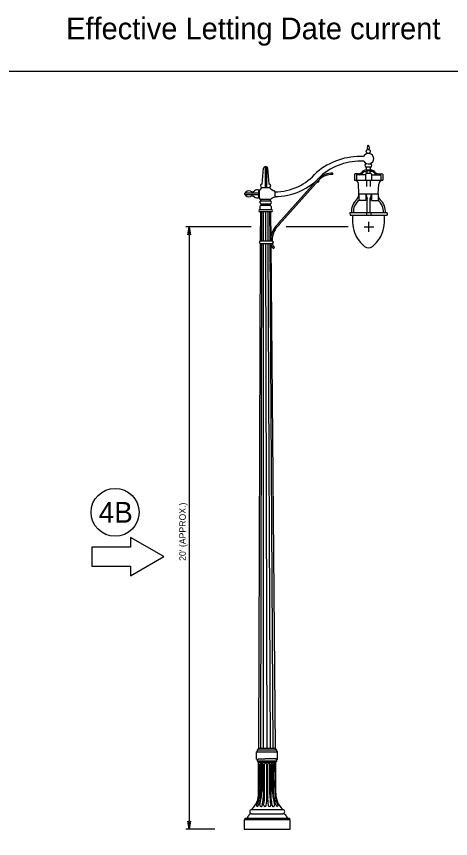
# Model space of a CAD drawing. Extents: x 99968 to 128667, y 90163 to 102182.
# Drawn here: x 116867 to 117667, y 100666 to 102182 of the extents above; entities that cross this region are included whole.
import ezdxf

# ---------------------------------------------------------------- set-up
doc = ezdxf.new("R2010")
doc.units = 0
for name, color, linetype in [('Border Prelim Stamp', 7, 'Continuous'), ('Default', 7, 'Continuous'), ('Level 7', 7, 'Continuous'), ('RD Standard Plans Active', 7, 'Continuous')]:
    doc.layers.add(name, color=color, linetype=linetype)

msp = doc.modelspace()

# ---------------------------------------------------------------- linework, layer by layer
at = {"layer": 'Border Prelim Stamp'}
msp.add_lwpolyline([(117138.9, 101185.9), (117077.5, 101221.4), (117077.5, 101203.6), (117006.5, 101203.6), (117006.5, 101168.2), (117077.5, 101168.2), (117077.5, 101150.4)], close=True, dxfattribs=at)
msp.add_circle((117049.1, 101267.6), 44.2, dxfattribs=at)
at = {"layer": 'Default'}
msp.add_lwpolyline([(115267.5, 102081.5), (118467.2, 102081.5), (118467.2, 99881.9), (115267.5, 99881.9)], close=True, dxfattribs=at)
at = {"layer": 'RD Standard Plans Active'}
for p, q in [((117514.4, 101943.5), (117513.7, 101938.6)), ((117516.4, 101943.7), (117517.5, 101938.6)), ((117320.1, 101873.1), (117322.4, 101902.1)), ((117325.6, 101905), (117325.6, 101866.8)), ((117327.8, 101905), (117327.8, 101866.8)), ((117333, 101873.1), (117330.6, 101902.1)), ((117450.2, 101890.9), (117450.4, 101893.2)), ((117490.1, 101890.5), (117490.1, 101880)), ((117496.8, 101892), (117491.6, 101892)), ((117509, 101897.8), (117506.2, 101897.2)), ((117508, 101896.1), (117513.9, 101896.1)), ((117510.1, 101898.9), (117509, 101898.6)), ((117509, 101898.6), (117509, 101897.8)), ((117511.7, 101898.9), (117510.1, 101898.9)), ((117510.9, 101880), (117510.9, 101891.4)), ((117519.8, 101904.1), (117511.7, 101904.1)), ((117511.7, 101904.1), (117511.7, 101898.9)), ((117519.8, 101898.9), (117511.7, 101898.9)), ((117512.4, 101892.9), (117519.8, 101892.9)), ((117513.9, 101892.9), (117513.9, 101897.1)), ((117518.3, 101897.1), (117513.9, 101897.1)), ((117518.3, 101897.1), (117518.3, 101892.9)), ((117524.3, 101896.1), (117518.3, 101896.1)), ((117519.8, 101898.9), (117519.8, 101904.1)), ((117522.2, 101898.9), (117519.8, 101898.9)), ((117521.3, 101891.4), (117521.3, 101880)), ((117523.8, 101897.2), (117522.2, 101898.9)), ((117526, 101897.2), (117523.8, 101897.2)), ((117535.5, 101892), (117540.7, 101892)), ((117542.2, 101890.5), (117542.2, 101880)), ((117349.9, 101800.4), (117422.8, 101881.9)), ((117351.7, 101798.4), (117424.4, 101880.4)), ((117421.6, 101877.1), (117422.6, 101876.1)), ((117422.6, 101876.1), (117425, 101878.2)), ((117425, 101878.2), (117423.7, 101879.6)), ((117490.2, 101880), (117542.2, 101880)), ((117493.7, 101888.8), (117493.7, 101880)), ((117510.9, 101890.3), (117495.2, 101890.3)), ((117512.9, 101868.3), (117512.9, 101880)), ((117519.9, 101868.3), (117519.9, 101880)), ((117521.3, 101890.3), (117537, 101890.3)), ((117538.5, 101888.8), (117538.5, 101880)), ((117314.9, 101862), (117313.2, 101862)), ((117313.2, 101862), (117313.2, 101847.7)), ((117319.4, 101866.8), (117314.9, 101862)), ((117314.9, 101847.7), (117314.9, 101862)), ((117319.4, 101866.8), (117333.9, 101866.8)), ((117343.3, 101858.6), (117343.3, 101860.8)), ((117498.3, 101854.8), (117497.4, 101873.3)), ((117533.6, 101854.8), (117534.9, 101873.1)), ((117313.2, 101853.4), (117288.2, 101853.4)), ((117313.2, 101856.5), (117288.3, 101856.5)), ((117314.9, 101847.7), (117313.2, 101847.7)), ((117317.1, 101844.5), (117314.9, 101847.7)), ((117343.3, 101858.6), (117343.3, 101848.5)), ((117498.3, 101854.8), (117533.6, 101854.8)), ((117498.3, 101854.8), (117498.3, 101842.8)), ((117511, 101854.8), (117513.7, 101846)), ((117511, 101854.8), (117511, 101842.8)), ((117511, 101845.6), (117513.8, 101841.9)), ((117513.7, 101819.9), (117513.7, 101846)), ((117521.6, 101854.8), (117519.4, 101847.3)), ((117519.4, 101819.9), (117519.4, 101847.3)), ((117521.7, 101846.7), (117519.4, 101843.5)), ((117521.7, 101854.7), (117521.7, 101842.8)), ((117533.6, 101854.8), (117533.6, 101842.8)), ((117315.8, 101831.4), (117315.8, 101826)), ((117335.7, 101844.5), (117317.1, 101844.5)), ((117317.1, 101844.5), (117317.1, 101842.3)), ((117317.1, 101842.3), (117335.7, 101842.3)), ((117317.7, 101836.8), (117335, 101836.8)), ((117317.7, 101836.8), (117317.7, 101833.9)), ((117317.7, 101833.9), (117335, 101833.9)), ((117335, 101836.8), (117335, 101833.9)), ((117335.7, 101842.3), (117335.7, 101844.5)), ((117336.9, 101831.4), (117336.9, 101826)), ((117511, 101842.8), (117498.3, 101842.8)), ((117521.7, 101842.8), (117533.6, 101842.8)), ((117315.8, 101826), (117336.9, 101826)), ((117315.8, 101822.1), (117336.9, 101822.1)), ((117317.3, 101768), (117317.5, 101822.1)), ((117319.2, 101768), (117319.3, 101822.1)), ((117322.5, 101768), (117322.5, 101822.1)), ((117326.8, 101768), (117326.6, 101822.1)), ((117331.2, 101768), (117331, 101822.1)), ((117334.7, 101768), (117334.4, 101822.1)), ((117336.8, 101768), (117336.3, 101822.1)), ((117550.7, 101819.9), (117481.6, 101819.9)), ((117481.6, 101819.9), (117482, 101815.9)), ((117482, 101815.9), (117550.3, 101815.9)), ((117512.2, 101819.9), (117512.2, 101815.9)), ((117520.3, 101819.9), (117520.3, 101815.9)), ((117550.7, 101819.9), (117550.3, 101815.9)), ((117516.8, 101794.4), (117516.8, 101803.6)), ((117300.1, 101794.4), (117179.2, 101794.4)), ((117185.4, 101794.4), (117185.4, 100683.2)), ((117478.5, 101794.4), (117364.4, 101794.4)), ((117507.8, 101794.4), (117525.9, 101794.4)), ((117516.8, 101785.2), (117516.8, 101794.4)), ((117313.9, 100832.4), (117317.2, 101763.5)), ((117315.3, 101766.5), (117315.3, 101765)), ((117316.8, 101768), (117338.5, 101768)), ((117316.8, 101763.5), (117338.5, 101763.5)), ((117317.9, 100832.4), (117319.2, 101763.5)), ((117322.8, 100832.4), (117322.5, 101763.5)), ((117329.2, 100832.4), (117326.8, 101763.5)), ((117335.5, 100832.4), (117331.3, 101763.5)), ((117340.6, 100832.4), (117334.7, 101763.5)), ((117344.4, 100832.4), (117336.8, 101763.5)), ((117341.3, 101753.9), (117343, 101756)), ((117311.4, 100829.3), (117312.9, 100830.4)), ((117311.4, 100829.3), (117346.7, 100829.3)), ((117311.4, 100827.4), (117311.4, 100829.3)), ((117312.9, 100831.4), (117313.9, 100832.4)), ((117312.9, 100830.4), (117312.9, 100831.4)), ((117313.9, 100832.4), (117344.4, 100832.4)), ((117345.4, 100831.4), (117344.4, 100832.4)), ((117345.4, 100830.4), (117345.4, 100831.4)), ((117346.9, 100829.1), (117345.4, 100830.4)), ((117346.9, 100827.4), (117346.9, 100829.1)), ((117309.8, 100825.8), (117311.4, 100827.4)), ((117309.8, 100812.6), (117309.8, 100825.8)), ((117309.8, 100825.8), (117348.6, 100825.8)), ((117348.6, 100825.8), (117346.9, 100827.4)), ((117348.6, 100812.3), (117348.6, 100825.8)), ((117311.3, 100811), (117309.8, 100812.6)), ((117311.3, 100811), (117313.3, 100813.1)), ((117311.3, 100809.3), (117311.3, 100811)), ((117313.6, 100806.6), (117311.3, 100809.3)), ((117311.3, 100809.3), (117347.8, 100809.3)), ((117313.3, 100813.1), (117325.7, 100813.1)), ((117313.6, 100749.9), (117313.6, 100806.6)), ((117313.6, 100806.6), (117345.4, 100806.6)), ((117314.7, 100745.4), (117315.6, 100803.2)), ((117317.2, 100744), (117318.1, 100802.9)), ((117319.2, 100752.8), (117319.2, 100803.4)), ((117322.2, 100753.2), (117322.2, 100803.4)), ((117324.4, 100747.1), (117324.4, 100803.2)), ((117345.8, 100813.1), (117325.7, 100813.1)), ((117328.5, 100743.1), (117328.5, 100803.2)), ((117330.3, 100743.1), (117330.3, 100802.9)), ((117334.4, 100747.1), (117334.4, 100802.8)), ((117336.4, 100753.2), (117336.4, 100803.3)), ((117339.4, 100752.8), (117339.4, 100803.9)), ((117341.8, 100744), (117340.9, 100802.9)), ((117344.4, 100745.4), (117343.4, 100803.2)), ((117345.4, 100806.6), (117347.4, 100808.8)), ((117345.4, 100749.9), (117345.4, 100806.6)), ((117347.4, 100811), (117345.8, 100813.1)), ((117347.4, 100811), (117348.6, 100812.3)), ((117347.4, 100808.8), (117347.4, 100811)), ((117300.6, 100719.5), (117358.5, 100719.5)), ((117300.7, 100711.6), (117358.4, 100711.6)), ((117371.7, 100700.3), (117287.1, 100700.3)), ((117287.1, 100700.3), (117287.1, 100683.2)), ((117288.9, 100700.4), (117288.9, 100703.3)), ((117288.9, 100703.3), (117370.2, 100703.3)), ((117370.2, 100703.3), (117370.2, 100700.3)), ((117371.7, 100683.2), (117371.7, 100700.3)), ((117232.6, 100683.2), (117179.2, 100683.2)), ((117287.1, 100683.2), (117371.7, 100683.2))]:
    msp.add_line(p, q, dxfattribs=at)
for points in [[(117182.9, 101779.4), (117185.4, 101794.4), (117188, 101779.4), (117185.4, 101781.8)], [(117182.9, 101779.4), (117185.4, 101794.4), (117188, 101779.4), (117185.4, 101781.8)], [(117188, 100698.2), (117185.4, 100683.2), (117182.9, 100698.2), (117185.4, 100695.8)]]:
    msp.add_lwpolyline(points, close=True, dxfattribs=at)
msp.add_circle((117515.6, 101933.3), 3.68, dxfattribs=at)
for centre, radius, start, end in [((117515.6, 101938.9), 1.91, 188.4183, 270), ((117515.4, 101943.6), 0.972, 5.7106, 184.2364), ((117515.6, 101938.9), 1.91, 270, 352.6831), ((117515.9, 101919.9), 9.71, 208.868, 157.0995), ((117501.1, 101804.5), 110.8, 86.7349, 131.2767), ((117512.4, 101907.3), 3.27, 87.4944, 256.9677), ((117519.1, 101907.3), 3.27, 283.0323, 92.5056), ((117326.5, 101900.9), 4.26, 17.0378, 162.9622), ((117343.3, 101959.4), 100.7, 270, 319.9162), ((117449.6, 101855.8), 37.4, 88.7918, 135.7056), ((117449.5, 101855.9), 35, 88.7918, 135.7056), ((117491.6, 101890.5), 1.5, 90, 180), ((117497.2, 101902.6), 10.5, 267.8253, 329.2811), ((117497.2, 101902.6), 12.6, 282.9285, 329.2811), ((117512.4, 101891.4), 1.5, 90, 180), ((117519.8, 101891.4), 1.5, 0, 90), ((117535.1, 101902.6), 12.6, 210.7189, 257.0715), ((117535.1, 101902.6), 10.5, 210.7189, 272.1747), ((117540.7, 101890.5), 1.5, 0, 90), ((117490.2, 101872.8), 7.23, 2.5251, 90), ((117495.2, 101888.8), 1.5, 90, 180), ((117542.2, 101872.8), 7.23, 90, 177.4749), ((117537, 101888.8), 1.5, 0, 90), ((117295.8, 101851), 9.22, 72.2856, 149.9972), ((117301.7, 101864.8), 5.9, 238.2127, 315.8066), ((117310.9, 101854.2), 8.15, 73.6183, 127.5394), ((117320.1, 101869.9), 3.2, 90, 257.4373), ((117333, 101869.9), 3.2, 287.7455, 90), ((117345, 101873.6), 13, 211.5593, 262.6592), ((117289.1, 101854.9), 1.5, 149.9972, 210.0028), ((117295.8, 101858.7), 9.22, 210.0028, 287.7144), ((117301.7, 101844.9), 5.9, 44.1934, 121.7873), ((117310.9, 101855.5), 8.15, 232.4606, 286.3817), ((117345.1, 101835.7), 13, 97.9353, 136.8476), ((117482.8, 101854.8), 15.6, 316.4467, 0), ((117549.1, 101854.8), 15.6, 180, 223.5533), ((117318.7, 101839.7), 3.1, 122.0054, 250.821), ((117318.9, 101831.1), 3.05, 112.1409, 174.4278), ((117334, 101839.7), 3.1, 289.179, 57.9946), ((117333.9, 101831.1), 3.05, 5.5722, 67.8591), ((117514.3, 101822.3), 29.8, 132.847, 184.5548), ((117514.3, 101822.3), 26.1, 127.7871, 185.2068), ((117517.6, 101822.3), 26, 355.3437, 52.1131), ((117517.6, 101822.3), 29.8, 355.3437, 47.153), ((117315.8, 101824), 1.97, 90, 270), ((117336.9, 101824), 1.97, 270, 90), ((117555.5, 101806.3), 69, 171.9823, 202.8906), ((117476.6, 101806.3), 69, 337.1094, 8.0452), ((117379.5, 101768.1), 43.8, 132.4552, 167.5469), ((117379.5, 101768.1), 41.1, 132.4552, 180), ((117553.1, 101809.7), 68.3, 206.3057, 229.5503), ((117479, 101809.7), 68.3, 310.4497, 333.6943), ((117316.8, 101766.5), 1.5, 90, 180), ((117316.8, 101765), 1.5, 180, 270), ((117349.9, 101764.7), 13.8, 198.3952, 231.7098), ((117338.5, 101765.7), 2.23, 270, 90), ((117349.9, 101764.7), 11.1, 186.0777, 231.7098), ((117516.1, 101768), 12.5, 234.5502, 305.4498), ((117316.9, 100803.2), 1.26, 349.2728, 180), ((117320.7, 100803.4), 1.53, 1.5621, 179.9758), ((117326.4, 100802.9), 2.08, 10.9255, 170.9143), ((117332.4, 100802.9), 2.05, 358.1581, 180), ((117337.9, 100803.3), 1.59, 21.6235, 180.2529), ((117342.2, 100803.2), 1.26, 0, 190.7272), ((117273.6, 100749), 40, 312.3972, 1.2778), ((117283.8, 100744.1), 30.9, 328.3824, 2.3922), ((117286.4, 100742.7), 30.9, 328.3824, 2.3922), ((117230.4, 100752.4), 88.8, 344.0049, 0.3058), ((117229.6, 100746.7), 92.9, 347.6582, 3.9591), ((117236.5, 100743.8), 87.9, 349.2042, 2.1845), ((117258.8, 100738.9), 69.8, 350.4276, 3.4079), ((117400, 100738.9), 69.8, 176.5921, 189.5724), ((117422.3, 100743.8), 87.9, 177.8155, 190.7958), ((117429, 100746.7), 92.9, 176.0409, 192.3418), ((117428.2, 100752.4), 88.8, 179.6942, 195.9951), ((117372.7, 100742.7), 30.9, 177.6078, 211.6176), ((117375.3, 100744.1), 30.9, 177.6078, 211.6176), ((117385.4, 100749), 40, 178.7222, 227.6028), ((117311.2, 100726.8), 1.55, 132.8789, 348.2317), ((117318, 100727.2), 2.37, 156.2796, 352.875), ((117325.3, 100727.3), 2.37, 180, 0), ((117333.6, 100727.3), 2.37, 180, 0), ((117340.6, 100727.2), 2.37, 187.125, 23.7204), ((117347.9, 100726.8), 1.55, 191.7683, 47.1211), ((117300.7, 100705.3), 6.29, 90, 163.6577), ((117301.4, 100715.6), 3.99, 101.9356, 259.2025), ((117357.6, 100715.6), 3.99, 280.7975, 78.0644), ((117358.4, 100705.3), 6.29, 16.3423, 90), ((117288.9, 100709.6), 6.29, 270, 336.966), ((117370.2, 100709.6), 6.29, 203.034, 270)]:
    msp.add_arc(centre, radius, start, end, dxfattribs=at)
for centre, major_axis, ratio, start_param, end_param in [((117500.3, 101809.1), (119.5, 0), 0.959391, 1.514471, 2.302344), ((117343.3, 101957), (110.8, 0), 0.967467, 4.712389, 5.581673)]:
    msp.add_ellipse(centre, major_axis=major_axis, ratio=ratio, start_param=start_param, end_param=end_param, dxfattribs=at)

# ---------------------------------------------------------------- texts
at = {"layer": 'Border Prelim Stamp'}
msp.add_text('4B', height=38.31, dxfattribs=at).set_placement((117019, 101248.5))
at = {"layer": 'Level 7'}
msp.add_text('Effective Letting Date current', height=40, dxfattribs=at).set_placement((116958.8, 102140))
at = {"layer": 'RD Standard Plans Active'}
msp.add_text("20' (APPROX.)", height=12, rotation=90, dxfattribs=at).set_placement((117179.4, 101178.1))

doc.saveas('drawing.dxf')
